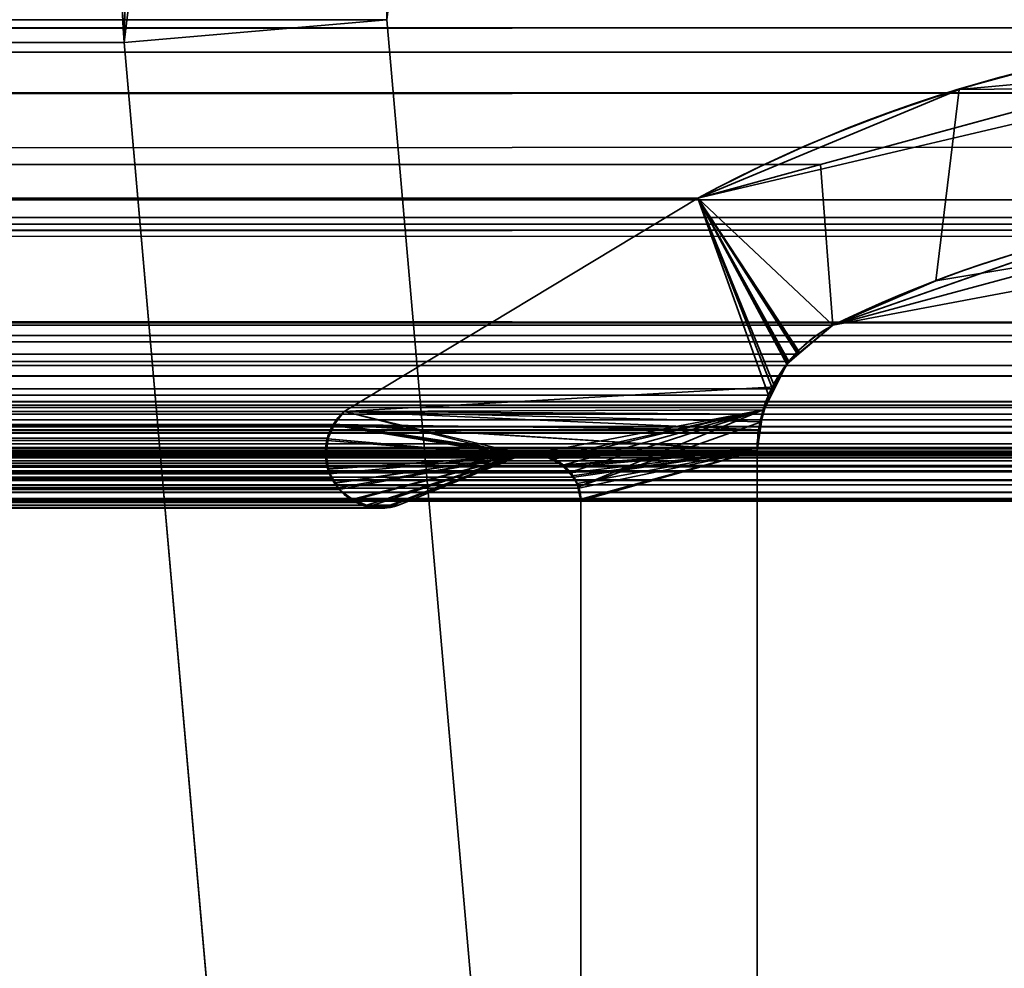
# Model space of a CAD drawing. Header units: millimetres. Extents: x -603 to 3703, y -115 to 193.
# Tile 578 of 656: x 3499.8 to 3505.41, y 8.88 to 14.28. Entities that reach past the tile are written whole.
import ezdxf

# ---------------------------------------------------------------- set-up
doc = ezdxf.new("R2010")
doc.units = ezdxf.units.MM
doc.layers.add('151', color=7, linetype='Continuous', true_color=0xffffff)

# ---------------------------------------------------------------- blocks, each defined once
blk = doc.blocks.new('UG_SURFACE_003')
at = {"layer": '151', "color": 252, "linetype": 'Continuous', "lineweight": 35}
for points in [[(3703.0001, -18, 2212.25), (3703.0001, 174.4, 2212.25), (2296.9999, 174.4, 2212.25), (2296.9999, -18, 2212.25)], [(2447, -18, 2062.2499), (2447, 174.4, 2062.2499), (3553, 174.4, 2062.2499), (3553, -18, 2062.2499)]]:
    blk.add_3dface(points, dxfattribs=at)
blk = doc.blocks.new('UG_SURFACE_163')
at = {"layer": '151', "color": 7, "linetype": 'Continuous', "lineweight": 35}
for points in [[(2490.819, 13.7578, 2016.4311), (3509.1968, 13.8666, 2016.4468), (3507.2186, 14.2362, 2014.4687)], [(2492.7814, 14.2362, 2014.4687), (2490.819, 13.7578, 2016.4311), (3507.2186, 14.2362, 2014.4687)], [(3507.2186, 14.2362, 2014.4687), (3506.7117, 14.0979, 2013.9618), (2493.2883, 14.0979, 2013.9618), (2492.7814, 14.2362, 2014.4687)], [(2493.2883, 14.0979, 2013.9618), (3506.7117, 14.0979, 2013.9618), (3504.3619, 13.4572, 2011.6119), (2495.6381, 13.4572, 2011.6119)], [(3505.9769, 13.084, 2013.2267), (3504.4322, 12.5427, 2011.6823), (3504.3619, 13.4572, 2011.6119), (3506.7117, 14.0979, 2013.9618)], [(2488.348, 13.1555, 2018.9021), (3510.85, 13.5578, 2018.1), (3509.1968, 13.8666, 2016.4468)], [(3509.1968, 13.8666, 2016.4468), (2490.819, 13.7578, 2016.4311), (2488.348, 13.1555, 2018.9021)], [(2488.348, 13.1555, 2018.9021), (3511.652, 13.1555, 2018.9021), (3510.85, 13.5578, 2018.1)], [(2495.6381, 13.4572, 2011.6119), (3504.3619, 13.4572, 2011.6119), (3503.6631, 13.2666, 2010.9129), (2496.3369, 13.2666, 2010.9129)], [(3503.6631, 13.2666, 2010.9129), (3504.3619, 13.4572, 2011.6119), (3504.4322, 12.5427, 2011.6823), (3504.2305, 12.3772, 2011.4806)], [(3507.5216, 13.2561, 2014.7717), (2491.5509, 13.1549, 2015.6991), (2492.4994, 13.2561, 2014.7505)], [(3507.5216, 13.2561, 2014.7717), (3508.4372, 13.0477, 2015.687), (2491.5509, 13.1549, 2015.6991)], [(2492.4994, 13.2561, 2014.7505), (3506.2878, 13.1186, 2013.5379), (3507.5216, 13.2561, 2014.7717)], [(2492.4994, 13.2561, 2014.7505), (2493.6965, 12.9778, 2013.5534), (3506.2878, 13.1186, 2013.5379)], [(3503.6631, 13.2666, 2010.9129), (3501.6499, 12.0514, 2008.8999), (2498.3501, 12.0514, 2008.8999), (2496.3369, 13.2666, 2010.9129)], [(3501.6499, 12.0514, 2008.8999), (3503.6631, 13.2666, 2010.9129), (3504.065, 12.1441, 2011.3151), (3504.0092, 11.9475, 2011.2591)], [(3503.6631, 13.2666, 2010.9129), (3504.1811, 12.3367, 2011.4312), (3504.0872, 12.1808, 2011.337)], [(3504.0872, 12.1808, 2011.337), (3504.065, 12.1441, 2011.3151), (3503.6631, 13.2666, 2010.9129)], [(3504.2305, 12.3772, 2011.4806), (3504.1811, 12.3367, 2011.4312), (3503.6631, 13.2666, 2010.9129)], [(3513.4444, 12.0875, 2020.6945), (3511.652, 13.1555, 2018.9021), (2488.348, 13.1555, 2018.9021), (2486.5556, 12.0875, 2020.6945)], [(3510.5951, 12.5565, 2017.8449), (2490.9525, 13.0911, 2016.2973), (2491.5509, 13.1549, 2015.6991)], [(2491.5509, 13.1549, 2015.6991), (3508.4372, 13.0477, 2015.687), (3510.5951, 12.5565, 2017.8449)], [(3505.9769, 13.084, 2013.2267), (3506.2878, 13.1186, 2013.5379), (2493.6965, 12.9778, 2013.5534)], [(3510.5951, 12.5565, 2017.8449), (2489.4049, 12.5565, 2017.8449), (2490.9525, 13.0911, 2016.2973)], [(3505.9769, 13.084, 2013.2267), (2493.6965, 12.9778, 2013.5534), (2495.5678, 12.5427, 2011.6823)], [(2495.5678, 12.5427, 2011.6823), (3504.4322, 12.5427, 2011.6823), (3505.9769, 13.084, 2013.2267)], [(2489.29, 12.4747, 2017.9601), (2489.4049, 12.5565, 2017.8449), (3510.5951, 12.5565, 2017.8449)], [(3510.5951, 12.5565, 2017.8449), (3510.7129, 12.4839, 2017.9629), (2489.29, 12.4747, 2017.9601)], [(2495.7695, 12.3772, 2011.4806), (3504.2305, 12.3772, 2011.4806), (3504.4322, 12.5427, 2011.6823), (2495.5678, 12.5427, 2011.6823)], [(3510.7703, 12.4486, 2018.0202), (2489.11, 12.3158, 2018.1401), (2489.1529, 12.3772, 2018.0972)], [(3510.7703, 12.4486, 2018.0202), (3510.8898, 12.3133, 2018.1398), (2489.11, 12.3158, 2018.1401)], [(2489.1529, 12.3772, 2018.0972), (2489.29, 12.4747, 2017.9601), (3510.7129, 12.4839, 2017.9629)], [(3510.7129, 12.4839, 2017.9629), (3510.7703, 12.4486, 2018.0202), (2489.1529, 12.3772, 2018.0972)], [(3504.1811, 12.3367, 2011.4312), (2495.7695, 12.3772, 2011.4806), (2495.8189, 12.3367, 2011.4312)], [(3504.1811, 12.3367, 2011.4312), (3504.2305, 12.3772, 2011.4806), (2495.7695, 12.3772, 2011.4806)], [(2495.8189, 12.3367, 2011.4312), (3504.0872, 12.1808, 2011.337), (3504.1811, 12.3367, 2011.4312)], [(2495.8189, 12.3367, 2011.4312), (2495.9128, 12.1808, 2011.337), (3504.0872, 12.1808, 2011.337)], [(2489.022, 12.19, 2018.2281), (2489.11, 12.3158, 2018.1401), (3510.8898, 12.3133, 2018.1398)], [(3510.8898, 12.3133, 2018.1398), (3510.942, 12.2541, 2018.1921), (2489.022, 12.19, 2018.2281)], [(3510.942, 12.2541, 2018.1921), (2488.9927, 12.1064, 2018.2574), (2489.022, 12.19, 2018.2281)], [(3510.942, 12.2541, 2018.1921), (3511.0099, 12.1076, 2018.2598), (2488.9927, 12.1064, 2018.2574)], [(3504.0092, 11.9475, 2011.2591), (2495.9128, 12.1808, 2011.337), (2495.935, 12.1441, 2011.3151)], [(3504.0092, 11.9475, 2011.2591), (3504.065, 12.1441, 2011.3151), (2495.9128, 12.1808, 2011.337)], [(3504.065, 12.1441, 2011.3151), (3504.0872, 12.1808, 2011.337), (2495.9128, 12.1808, 2011.337)], [(2488.9548, 11.9977, 2018.2953), (2488.9927, 12.1064, 2018.2574), (3511.0099, 12.1076, 2018.2598)], [(3511.0099, 12.1076, 2018.2598), (3511.025, 12.0751, 2018.275), (2488.9548, 11.9977, 2018.2953)], [(3504.009, 11.9448, 2011.2588), (2495.935, 12.1441, 2011.3151), (2495.9908, 11.9475, 2011.2591)], [(2495.935, 12.1441, 2011.3151), (3504.009, 11.9448, 2011.2588), (3504.0092, 11.9475, 2011.2591)], [(2486.5556, 12.0875, 2020.6945), (2486.501, 12.0382, 2020.7489), (3513.4981, 12.0363, 2020.7481)], [(3513.4981, 12.0363, 2020.7481), (3513.4444, 12.0875, 2020.6945), (2486.5556, 12.0875, 2020.6945)], [(3511.025, 12.0751, 2018.275), (3511.0614, 11.8663, 2018.3115), (2488.9548, 11.9977, 2018.2953)], [(2498.409, 11.9819, 2008.841), (2498.3501, 12.0514, 2008.8999), (3501.6499, 12.0514, 2008.8999)], [(2498.409, 11.9819, 2008.841), (3501.6499, 12.0514, 2008.8999), (3501.5876, 11.9763, 2008.8377)], [(3501.5876, 11.9763, 2008.8377), (3501.6499, 12.0514, 2008.8999), (3504.0092, 11.9475, 2011.2591), (3504.009, 11.9448, 2011.2588)], [(3513.552, 11.9651, 2020.802), (2486.4759, 12.0155, 2020.7739), (2486.4516, 11.9779, 2020.7984)], [(2486.501, 12.0382, 2020.7489), (2486.4759, 12.0155, 2020.7739), (3513.5329, 12.0032, 2020.7829)], [(2486.4759, 12.0155, 2020.7739), (3513.552, 11.9651, 2020.802), (3513.5329, 12.0032, 2020.7829)], [(3513.5329, 12.0032, 2020.7829), (3513.4981, 12.0363, 2020.7481), (2486.501, 12.0382, 2020.7489)], [(3511.0614, 11.8663, 2018.3115), (2488.9386, 11.8663, 2018.3115), (2488.9548, 11.9977, 2018.2953)], [(3513.552, 11.9651, 2020.802), (2486.4471, 11.9664, 2020.8027), (2486.4318, 11.9257, 2020.818)], [(2486.4318, 11.9257, 2020.818), (3513.5691, 11.9316, 2020.8189), (3513.552, 11.9651, 2020.802)], [(2486.4516, 11.9779, 2020.7984), (2486.4471, 11.9664, 2020.8027), (3513.552, 11.9651, 2020.802)], [(2495.9908, 11.9475, 2011.2591), (2495.991, 11.9448, 2011.2588), (3504.009, 11.9448, 2011.2588)], [(2496.0001, 11.8277, 2011.25), (3503.9999, 11.8277, 2011.25), (3504.009, 11.9448, 2011.2588), (2495.991, 11.9448, 2011.2588)], [(3501.5876, 11.9763, 2008.8377), (2498.4128, 11.9737, 2008.8372), (2498.409, 11.9819, 2008.841)], [(3501.5876, 11.9763, 2008.8377), (3501.5867, 11.9742, 2008.8367), (2498.4128, 11.9737, 2008.8372)], [(2498.44, 11.9155, 2008.8098), (2498.4128, 11.9737, 2008.8372), (3501.5867, 11.9742, 2008.8367)], [(2498.44, 11.9155, 2008.8098), (3501.5867, 11.9742, 2008.8367), (3501.5552, 11.8998, 2008.805)], [(3502.6486, 11.798, 2009.8984), (3501.5535, 11.8867, 2008.8034), (3501.5552, 11.8998, 2008.805), (3501.5867, 11.9742, 2008.8367)], [(3501.5867, 11.9742, 2008.8367), (3501.5876, 11.9763, 2008.8377), (3502.6486, 11.798, 2009.8984)], [(3501.5876, 11.9763, 2008.8377), (3502.7161, 11.8082, 2009.9661), (3502.6486, 11.798, 2009.8984)], [(3504.009, 11.9448, 2011.2588), (3503.9999, 11.8277, 2011.25), (3501.5876, 11.9763, 2008.8377)], [(3502.8026, 11.7962, 2010.0527), (3502.7161, 11.8082, 2009.9661), (3501.5876, 11.9763, 2008.8377), (3503.9999, 11.8277, 2011.25)], [(2486.4216, 11.8984, 2020.8285), (2486.4156, 11.8382, 2020.8344), (3513.5853, 11.846, 2020.8352)], [(2486.4318, 11.9257, 2020.818), (2486.4216, 11.8984, 2020.8285), (3513.5853, 11.846, 2020.8352)], [(2486.4318, 11.9257, 2020.818), (3513.5698, 11.9274, 2020.8199), (3513.5691, 11.9316, 2020.8189)], [(3513.5853, 11.846, 2020.8352), (3513.5698, 11.9274, 2020.8199), (2486.4318, 11.9257, 2020.818)], [(3501.5552, 11.8998, 2008.805), (2498.4462, 11.8863, 2008.8038), (2498.44, 11.9155, 2008.8098)], [(3501.5552, 11.8998, 2008.805), (3501.5535, 11.8867, 2008.8034), (2498.4462, 11.8863, 2008.8038)], [(2498.455, 11.8424, 2008.7948), (2498.4462, 11.8863, 2008.8038), (3501.5535, 11.8867, 2008.8034)], [(2498.455, 11.8424, 2008.7948), (3501.5535, 11.8867, 2008.8034), (3501.5438, 11.8115, 2008.7938)], [(3502.6486, 11.798, 2009.8984), (3501.5464, 11.7913, 2008.7965), (3501.5438, 11.8115, 2008.7938), (3501.5535, 11.8867, 2008.8034)], [(3513.5851, 11.8384, 2020.8352), (2486.4156, 11.8382, 2020.8344), (2486.4147, 11.8282, 2020.8354)], [(2486.4147, 11.8282, 2020.8354), (2486.4242, 11.7582, 2020.8259), (3513.5851, 11.8384, 2020.8352)], [(2486.4156, 11.8382, 2020.8344), (3513.5851, 11.8384, 2020.8352), (3513.5853, 11.846, 2020.8352)], [(3513.5844, 11.8085, 2020.8344), (3513.5851, 11.8384, 2020.8352), (2486.4242, 11.7582, 2020.8259)], [(3512.3248, 11.8261, 2019.5749), (2487.6144, 11.8176, 2019.6357), (2487.6871, 11.8202, 2019.563)], [(3512.3248, 11.8261, 2019.5749), (3512.3856, 11.8188, 2019.6354), (2487.6144, 11.8176, 2019.6357)], [(2487.6871, 11.8202, 2019.563), (3512.3134, 11.8226, 2019.5634), (3512.3248, 11.8261, 2019.5749)], [(2488.9386, 6.7187, 2018.3115), (2488.9386, 11.8663, 2018.3115), (3511.0614, 11.8663, 2018.3115), (3511.0614, 6.7187, 2018.3115)], [(2496.0001, 11.8277, 2011.25), (2496.0001, 5.7035, 2011.25), (3503.9999, 5.7035, 2011.25), (3503.9999, 11.8277, 2011.25)], [(3501.5438, 11.8115, 2008.7938), (2498.4527, 11.791, 2008.7974), (2498.455, 11.8424, 2008.7948)], [(3503.9999, 11.8277, 2011.25), (3502.8067, 11.7956, 2010.0567), (3502.8026, 11.7962, 2010.0527)], [(3503.9999, 11.8277, 2011.25), (3502.9016, 11.7431, 2010.1516), (3502.876, 11.7573, 2010.1261), (3502.8067, 11.7956, 2010.0567)], [(3502.9373, 11.7014, 2010.1871), (3502.9016, 11.7431, 2010.1516), (3503.9999, 11.8277, 2011.25)], [(3503.9999, 11.8277, 2011.25), (3502.9585, 11.6764, 2010.2086), (3502.9373, 11.7014, 2010.1871)], [(3503.9999, 11.8277, 2011.25), (3502.9862, 11.6145, 2010.2363), (3502.9798, 11.6289, 2010.2298), (3502.9585, 11.6764, 2010.2086)], [(3502.9964, 11.5516, 2010.2465), (3502.9862, 11.6145, 2010.2363), (3503.9999, 11.8277, 2011.25)], [(3503.9999, 11.8277, 2011.25), (3502.9979, 11.5427, 2010.2479), (3502.9964, 11.5516, 2010.2465)], [(3503.9999, 11.8277, 2011.25), (3503.9999, 5.7035, 2011.25), (3502.9979, 7.7467, 2010.2479), (3502.9979, 11.5427, 2010.2479)], [(3513.5844, 11.8085, 2020.8344), (2486.4242, 11.7582, 2020.8259), (2486.428, 11.7445, 2020.822)], [(2486.428, 11.7445, 2020.822), (3513.572, 11.7445, 2020.822), (3513.5844, 11.8085, 2020.8344)], [(3512.3997, 11.8171, 2019.6495), (3513.1972, 11.5484, 2020.447), (2486.8028, 11.5484, 2020.447), (2487.6003, 11.8171, 2019.6495)], [(3512.3997, 11.8171, 2019.6495), (2487.6003, 11.8171, 2019.6495), (2487.6144, 11.8176, 2019.6357)], [(2487.6144, 11.8176, 2019.6357), (3512.3856, 11.8188, 2019.6354), (3512.3997, 11.8171, 2019.6495)], [(3512.3134, 11.8226, 2019.5634), (2487.6871, 11.8202, 2019.563), (2487.7167, 11.8212, 2019.5334)], [(2487.7167, 11.8212, 2019.5334), (3512.2392, 11.7994, 2019.4893), (3512.3134, 11.8226, 2019.5634)], [(2487.7167, 11.8212, 2019.5334), (2487.7601, 11.8, 2019.4898), (3512.2392, 11.7994, 2019.4893)], [(3512.1996, 11.787, 2019.4497), (2487.7601, 11.8, 2019.4898), (2487.8185, 11.7716, 2019.4316)], [(3512.1996, 11.787, 2019.4497), (3512.2392, 11.7994, 2019.4893), (2487.7601, 11.8, 2019.4898)], [(2487.8185, 11.7716, 2019.4316), (3512.183, 11.7698, 2019.4328), (3512.1996, 11.787, 2019.4497)], [(3512.183, 11.7698, 2019.4328), (2487.8185, 11.7716, 2019.4316), (2487.8263, 11.7677, 2019.4235)], [(2487.8263, 11.7677, 2019.4235), (3512.1269, 11.713, 2019.377), (3512.183, 11.7698, 2019.4328)], [(2487.8263, 11.7677, 2019.4235), (2487.8731, 11.7134, 2019.3768), (3512.1269, 11.713, 2019.377)], [(3502.876, 11.7573, 2010.1261), (2497.124, 11.7572, 2010.1261), (2497.1967, 11.7966, 2010.0534)], [(2497.1967, 11.7966, 2010.0534), (2497.1974, 11.7967, 2010.0527), (3502.8026, 11.7962, 2010.0527), (3502.8067, 11.7956, 2010.0567)], [(3502.8067, 11.7956, 2010.0567), (3502.876, 11.7573, 2010.1261), (2497.1967, 11.7966, 2010.0534)], [(3502.8026, 11.7962, 2010.0527), (2497.1974, 11.7967, 2010.0527), (2497.2839, 11.8082, 2009.9661)], [(2497.2839, 11.8082, 2009.9661), (3502.7161, 11.8082, 2009.9661), (3502.8026, 11.7962, 2010.0527)], [(3502.7161, 11.8082, 2009.9661), (2497.2839, 11.8082, 2009.9661), (2497.3183, 11.805, 2009.9316)], [(2497.3183, 11.805, 2009.9316), (3502.6486, 11.798, 2009.8984), (3502.7161, 11.8082, 2009.9661)], [(2497.3183, 11.805, 2009.9316), (2497.3514, 11.798, 2009.8984), (3502.6486, 11.798, 2009.8984)], [(3501.96, 11.5173, 2009.2101), (3502.6486, 11.798, 2009.8984), (2497.3514, 11.798, 2009.8984), (2498.04, 11.5173, 2009.2101)], [(2498.451, 11.758, 2008.7991), (3501.5464, 11.7913, 2008.7965), (3501.554, 11.7351, 2008.8041)], [(2498.451, 11.758, 2008.7991), (2498.4527, 11.791, 2008.7974), (3501.5464, 11.7913, 2008.7965)], [(3501.5438, 11.8115, 2008.7938), (3501.5464, 11.7913, 2008.7965), (2498.4527, 11.791, 2008.7974)], [(3502.6486, 11.798, 2009.8984), (3501.5695, 11.6961, 2008.8193), (3501.554, 11.7351, 2008.8041), (3501.5464, 11.7913, 2008.7965)], [(3501.616, 11.6163, 2008.8661), (3501.5807, 11.6675, 2008.8305), (3501.5695, 11.6961, 2008.8193), (3502.6486, 11.798, 2009.8984)], [(3501.7011, 11.547, 2008.9512), (3501.6227, 11.6068, 2008.8727), (3501.616, 11.6163, 2008.8661), (3502.6486, 11.798, 2009.8984)], [(3501.7786, 11.5187, 2009.0284), (3501.7202, 11.5324, 2008.9703), (3501.7011, 11.547, 2008.9512), (3502.6486, 11.798, 2009.8984)], [(3501.8742, 11.5017, 2009.1243), (3501.8566, 11.5004, 2009.1066), (3501.7786, 11.5187, 2009.0284), (3502.6486, 11.798, 2009.8984)], [(3502.6486, 11.798, 2009.8984), (3501.96, 11.5173, 2009.2101), (3501.9083, 11.5044, 2009.1584), (3501.8742, 11.5017, 2009.1243)], [(2486.4323, 11.736, 2020.8178), (3513.5677, 11.736, 2020.8178), (3513.572, 11.7445, 2020.822), (2486.428, 11.7445, 2020.822)], [(3513.5312, 11.662, 2020.7813), (2486.4323, 11.736, 2020.8178), (2486.4688, 11.662, 2020.7813)], [(3513.5312, 11.662, 2020.7813), (3513.5677, 11.736, 2020.8178), (2486.4323, 11.736, 2020.8178)], [(3512.1212, 11.7072, 2019.371), (2487.8731, 11.7134, 2019.3768), (2487.88, 11.7055, 2019.3701)], [(3512.1212, 11.7072, 2019.371), (3512.1269, 11.713, 2019.377), (2487.8731, 11.7134, 2019.3768)], [(3502.9016, 11.7431, 2010.1516), (2497.0629, 11.7014, 2010.1871), (2497.0992, 11.7439, 2010.1507)], [(3502.9016, 11.7431, 2010.1516), (3502.9373, 11.7014, 2010.1871), (2497.0629, 11.7014, 2010.1871)], [(3502.9016, 11.7431, 2010.1516), (2497.0992, 11.7439, 2010.1507), (2497.124, 11.7572, 2010.1261)], [(2497.124, 11.7572, 2010.1261), (3502.876, 11.7573, 2010.1261), (3502.9016, 11.7431, 2010.1516)], [(3501.554, 11.7351, 2008.8041), (2498.431, 11.6956, 2008.8191), (2498.451, 11.758, 2008.7991)], [(3501.554, 11.7351, 2008.8041), (3501.5695, 11.6961, 2008.8193), (2498.431, 11.6956, 2008.8191)], [(3513.5274, 11.6582, 2020.7775), (2486.4726, 11.6582, 2020.7775), (2486.5391, 11.5917, 2020.7109)], [(2486.5391, 11.5917, 2020.7109), (3513.4611, 11.5914, 2020.7109), (3513.5274, 11.6582, 2020.7775)], [(2487.88, 11.7055, 2019.3701), (3512.0888, 11.6334, 2019.3388), (3512.1212, 11.7072, 2019.371)], [(2487.88, 11.7055, 2019.3701), (2487.9112, 11.6334, 2019.3388), (3512.0888, 11.6334, 2019.3388)], [(3502.9585, 11.6764, 2010.2086), (2497.0202, 11.6289, 2010.2298), (2497.0415, 11.6764, 2010.2086)], [(3502.9585, 11.6764, 2010.2086), (3502.9798, 11.6289, 2010.2298), (2497.0202, 11.6289, 2010.2298)], [(3502.9585, 11.6764, 2010.2086), (2497.0415, 11.6764, 2010.2086), (2497.0629, 11.7014, 2010.1871)], [(2497.0629, 11.7014, 2010.1871), (3502.9373, 11.7014, 2010.1871), (3502.9585, 11.6764, 2010.2086)], [(3501.5807, 11.6675, 2008.8305), (2498.3838, 11.6165, 2008.8663), (2498.4264, 11.6814, 2008.8236)], [(3501.5807, 11.6675, 2008.8305), (3501.616, 11.6163, 2008.8661), (2498.3838, 11.6165, 2008.8663)], [(2498.4264, 11.6814, 2008.8236), (3501.5695, 11.6961, 2008.8193), (3501.5807, 11.6675, 2008.8305)], [(2498.4264, 11.6814, 2008.8236), (2498.431, 11.6956, 2008.8191), (3501.5695, 11.6961, 2008.8193)], [(3512.0888, 7.3541, 2019.3388), (3512.0888, 11.6334, 2019.3388), (2487.9112, 11.6334, 2019.3388), (2487.9112, 7.3541, 2019.3388)], [(3502.9964, 11.5516, 2010.2465), (2497.0036, 11.5516, 2010.2465), (2497.0138, 11.6145, 2010.2363)], [(2497.0138, 11.6145, 2010.2363), (2497.0202, 11.6289, 2010.2298), (3502.9798, 11.6289, 2010.2298), (3502.9862, 11.6145, 2010.2363)], [(3502.9862, 11.6145, 2010.2363), (3502.9964, 11.5516, 2010.2465), (2497.0138, 11.6145, 2010.2363)], [(2498.3261, 11.5603, 2008.924), (3501.6227, 11.6068, 2008.8727), (3501.7011, 11.547, 2008.9512)], [(2498.3261, 11.5603, 2008.924), (2498.3773, 11.6068, 2008.8727), (3501.6227, 11.6068, 2008.8727)], [(2498.3773, 11.6068, 2008.8727), (2498.3838, 11.6165, 2008.8663), (3501.616, 11.6163, 2008.8661)], [(3501.616, 11.6163, 2008.8661), (3501.6227, 11.6068, 2008.8727), (2498.3773, 11.6068, 2008.8727)], [(3513.4602, 11.5905, 2020.71), (2486.5391, 11.5917, 2020.7109), (2486.541, 11.5896, 2020.7088)], [(3513.4602, 11.5905, 2020.71), (3513.4611, 11.5914, 2020.7109), (2486.5391, 11.5917, 2020.7109)], [(3513.4602, 11.5905, 2020.71), (2486.541, 11.5896, 2020.7088), (2486.6219, 11.5553, 2020.6282)], [(2486.6219, 11.5553, 2020.6282), (3513.3781, 11.5549, 2020.6282), (3513.4602, 11.5905, 2020.71)], [(3513.3781, 11.5549, 2020.6282), (2486.6219, 11.5553, 2020.6282), (2486.6581, 11.54, 2020.592)], [(3513.3457, 11.5407, 2020.5958), (3513.3781, 11.5549, 2020.6282), (2486.6581, 11.54, 2020.592)], [(2486.7089, 11.5412, 2020.5412), (3513.2914, 11.5435, 2020.5412), (3513.3457, 11.5407, 2020.5958)], [(3513.2914, 11.5435, 2020.5412), (2486.7089, 11.5412, 2020.5412), (2486.7828, 11.5429, 2020.467)], [(2486.7828, 11.5429, 2020.467), (3513.1972, 11.5484, 2020.447), (3513.2914, 11.5435, 2020.5412)], [(2486.7828, 11.5429, 2020.467), (2486.8028, 11.5484, 2020.447), (3513.1972, 11.5484, 2020.447)], [(2497.0036, 11.5516, 2010.2465), (3502.9964, 11.5516, 2010.2465), (3502.9979, 11.5427, 2010.2479), (2497.0021, 11.5427, 2010.2479)], [(3501.7202, 11.5324, 2008.9703), (2498.2212, 11.5179, 2009.0289), (2498.2991, 11.5494, 2008.9509)], [(3501.7011, 11.547, 2008.9512), (2498.2991, 11.5494, 2008.9509), (2498.3261, 11.5603, 2008.924)], [(2498.2991, 11.5494, 2008.9509), (3501.7011, 11.547, 2008.9512), (3501.7202, 11.5324, 2008.9703)], [(3513.3457, 11.5407, 2020.5958), (2486.6581, 11.54, 2020.592), (2486.7089, 11.5412, 2020.5412)], [(3502.9979, 11.5427, 2010.2479), (3502.9979, 7.7467, 2010.2479), (2497.0021, 7.7467, 2010.2479), (2497.0021, 11.5427, 2010.2479)], [(2498.04, 11.5173, 2009.2101), (2498.1263, 11.5091, 2009.1238), (3501.8742, 11.5017, 2009.1243)], [(3501.8742, 11.5017, 2009.1243), (3501.9083, 11.5044, 2009.1584), (2498.04, 11.5173, 2009.2101)], [(3501.9083, 11.5044, 2009.1584), (3501.96, 11.5173, 2009.2101), (2498.04, 11.5173, 2009.2101)], [(3501.8566, 11.5004, 2009.1066), (2498.1263, 11.5091, 2009.1238), (2498.1852, 11.5034, 2009.0647)], [(3501.8566, 11.5004, 2009.1066), (3501.8742, 11.5017, 2009.1243), (2498.1263, 11.5091, 2009.1238)], [(2498.1852, 11.5034, 2009.0647), (3501.7786, 11.5187, 2009.0284), (3501.8566, 11.5004, 2009.1066)], [(2498.1852, 11.5034, 2009.0647), (2498.2212, 11.5179, 2009.0289), (3501.7786, 11.5187, 2009.0284)], [(3501.7202, 11.5324, 2008.9703), (3501.7786, 11.5187, 2009.0284), (2498.2212, 11.5179, 2009.0289)]]:
    blk.add_3dface(points, dxfattribs=at)
blk = doc.blocks.new('UG_SURFACE_164')
at = {"layer": '151', "color": 7, "linetype": 'Continuous', "lineweight": 35}
for points in [[(3505.9285, 12.9478, -7.75), (3505.0178, 12.7957, -7.75), (3505.1506, 13.8846, -7.75), (3506.3276, 13.9927, -7.75)], [(3506.3431, 13.8955, 2013.593), (3506.3276, 13.9927, -7.75), (3505.1506, 13.8846, -7.75)], [(3503.6631, 13.2666, 2010.9129), (3506.3431, 13.8955, 2013.593), (3505.1506, 13.8846, -7.75)], [(3506.3431, 13.8955, 2013.593), (3503.6631, 13.2666, 2010.9129), (3504.4322, 12.5427, 2011.6823), (3505.9314, 12.8262, 2013.1814)], [(3505.1506, 13.8846, -7.75), (3503.6631, 13.2666, -7.75), (3503.6631, 13.2666, 2010.9129)], [(3505.0178, 12.7957, -7.75), (3504.4322, 12.5427, -7.75), (3503.6631, 13.2666, -7.75), (3505.1506, 13.8846, -7.75)], [(3503.6631, 13.2666, -7.75), (3501.6499, 12.0514, -7.75), (3501.6499, 12.0514, 2008.8999), (3503.6631, 13.2666, 2010.9129)], [(3501.6499, 12.0514, -7.75), (3503.6631, 13.2666, -7.75), (3504.1742, 12.3282, -7.75), (3504.1058, 12.1916, -7.75)], [(3503.6631, 13.2666, 2010.9129), (3501.6499, 12.0514, 2008.8999), (3504.0348, 12.0607, 2011.2846), (3504.1008, 12.1889, 2011.3509)], [(3503.6631, 13.2666, -7.75), (3504.4322, 12.5427, -7.75), (3504.2431, 12.3854, -7.75)], [(3504.2431, 12.3854, -7.75), (3504.1742, 12.3282, -7.75), (3503.6631, 13.2666, -7.75)], [(3503.6631, 13.2666, 2010.9129), (3504.1692, 12.3216, 2011.4191), (3504.2403, 12.3814, 2011.4903)], [(3504.2403, 12.3814, 2011.4903), (3504.4322, 12.5427, 2011.6823), (3503.6631, 13.2666, 2010.9129)], [(3504.1008, 12.1889, 2011.3509), (3504.1692, 12.3216, 2011.4191), (3503.6631, 13.2666, 2010.9129)], [(3505.9285, 12.9478, -7.75), (3505.9314, 12.8262, 2013.1814), (3504.4322, 12.5427, 2011.6823)], [(3504.4322, 12.5427, 2011.6823), (3505.0178, 12.7957, -7.75), (3505.9285, 12.9478, -7.75)], [(3504.4322, 12.5427, 2011.6823), (3504.4322, 12.5427, -7.75), (3505.0178, 12.7957, -7.75)], [(3504.4322, 12.5427, -7.75), (3504.4322, 12.5427, 2011.6823), (3504.2403, 12.3814, 2011.4903)], [(3504.2403, 12.3814, 2011.4903), (3504.2431, 12.3854, -7.75), (3504.4322, 12.5427, -7.75)], [(3504.2431, 12.3854, -7.75), (3504.2403, 12.3814, 2011.4903), (3504.1692, 12.3216, 2011.4191)], [(3504.1692, 12.3216, 2011.4191), (3504.1742, 12.3282, -7.75), (3504.2431, 12.3854, -7.75)], [(3504.1692, 12.3216, 2011.4191), (3504.1058, 12.1916, -7.75), (3504.1742, 12.3282, -7.75)], [(3504.1692, 12.3216, 2011.4191), (3504.1008, 12.1889, 2011.3509), (3504.1058, 12.1916, -7.75)], [(3504.1058, 12.1916, -7.75), (3504.0276, 12.0359, -7.75), (3501.6499, 12.0514, -7.75)], [(3504.0276, 12.0359, -7.75), (3504.1058, 12.1916, -7.75), (3504.1008, 12.1889, 2011.3509)], [(3504.0276, 12.0359, -7.75), (3504.1008, 12.1889, 2011.3509), (3504.0348, 12.0607, 2011.2846)], [(3501.6499, 12.0514, -7.75), (3501.5957, 11.9786, -7.75), (3501.5934, 11.9786, 2008.8432)], [(3501.5934, 11.9786, 2008.8432), (3501.6499, 12.0514, 2008.8999), (3501.6499, 12.0514, -7.75)], [(3502.6486, 11.798, 2009.8984), (3501.6499, 12.0514, 2008.8999), (3501.5934, 11.9786, 2008.8432)], [(3504.0219, 11.9929, -7.75), (3503.9999, 11.8277, -7.75), (3501.5957, 11.9786, -7.75), (3501.6499, 12.0514, -7.75)], [(3502.682, 11.8051, 2009.932), (3502.7161, 11.8082, 2009.9661), (3504.0348, 12.0607, 2011.2846), (3501.6499, 12.0514, 2008.8999)], [(3501.6499, 12.0514, -7.75), (3504.0276, 12.0359, -7.75), (3504.0219, 11.9929, -7.75)], [(3501.6499, 12.0514, 2008.8999), (3502.6486, 11.798, 2009.8984), (3502.682, 11.8051, 2009.932)], [(3504.0348, 12.0607, 2011.2846), (3502.7161, 11.8082, 2009.9661), (3502.8117, 11.7875, 2010.0615)], [(3502.8117, 11.7875, 2010.0615), (3502.8453, 11.7801, 2010.0954), (3504.0348, 12.0607, 2011.2846)], [(3504.0348, 12.0607, 2011.2846), (3502.8453, 11.7801, 2010.0954), (3502.8899, 11.7442, 2010.1399)], [(3502.8899, 11.7442, 2010.1399), (3502.9385, 11.705, 2010.1886), (3504.0348, 12.0607, 2011.2846)], [(3502.9385, 11.705, 2010.1886), (3502.9488, 11.6862, 2010.1988), (3502.9838, 11.6222, 2010.2339), (3504.0348, 12.0607, 2011.2846)], [(3504.0245, 11.9915, 2011.2743), (3504.0348, 12.0607, 2011.2846), (3502.9838, 11.6222, 2010.2339), (3502.9838, 11.6216, 2010.2339)], [(3504.0348, 12.0607, 2011.2846), (3504.0219, 11.9929, -7.75), (3504.0276, 12.0359, -7.75)], [(3504.0348, 12.0607, 2011.2846), (3504.0245, 11.9915, 2011.2743), (3504.0219, 11.9929, -7.75)], [(3502.9838, 11.6216, 2010.2339), (3502.9979, 11.5427, 2010.2479), (3503.9999, 11.8277, 2011.25), (3504.0245, 11.9915, 2011.2743)], [(3504.0219, 11.9929, -7.75), (3504.0245, 11.9915, 2011.2743), (3503.9999, 11.8277, 2011.25)], [(3503.9999, 11.8277, 2011.25), (3503.9999, 11.8277, -7.75), (3504.0219, 11.9929, -7.75)], [(3501.5957, 11.9786, -7.75), (3501.5724, 11.9473, -7.75), (3501.5571, 11.8953, 2008.8069)], [(3501.5571, 11.8953, 2008.8069), (3501.5783, 11.9593, 2008.8282), (3501.5957, 11.9786, -7.75)], [(3501.5934, 11.9786, 2008.8432), (3501.5783, 11.9593, 2008.8282), (3501.5571, 11.8953, 2008.8069), (3502.6486, 11.798, 2009.8984)], [(3501.5724, 11.9473, -7.75), (3501.5595, 11.8957, -7.75), (3501.5571, 11.8953, 2008.8069)], [(3501.5595, 11.8957, -7.75), (3501.5724, 11.9473, -7.75), (3501.5957, 11.9786, -7.75), (3502.6486, 11.798, -7.75)], [(3501.5783, 11.9593, 2008.8282), (3501.5934, 11.9786, 2008.8432), (3501.5957, 11.9786, -7.75)], [(3501.5957, 11.9786, -7.75), (3502.7161, 11.8082, -7.75), (3502.682, 11.8051, -7.75)], [(3502.682, 11.8051, -7.75), (3502.6486, 11.798, -7.75), (3501.5957, 11.9786, -7.75)], [(3502.7161, 11.8082, -7.75), (3501.5957, 11.9786, -7.75), (3503.9999, 11.8277, -7.75)], [(3501.5595, 11.8957, -7.75), (3501.5442, 11.835, -7.75), (3501.5469, 11.8101, 2008.7969)], [(3501.5478, 11.8108, -7.75), (3501.5442, 11.835, -7.75), (3501.5595, 11.8957, -7.75), (3502.6486, 11.798, -7.75)], [(3501.5469, 11.8101, 2008.7969), (3501.5483, 11.8687, 2008.7981), (3501.5595, 11.8957, -7.75)], [(3502.6486, 11.798, 2009.8984), (3501.5571, 11.8953, 2008.8069), (3501.5483, 11.8687, 2008.7981), (3501.5469, 11.8101, 2008.7969)], [(3501.5483, 11.8687, 2008.7981), (3501.5571, 11.8953, 2008.8069), (3501.5595, 11.8957, -7.75)], [(3501.5442, 11.835, -7.75), (3501.5478, 11.8108, -7.75), (3501.5469, 11.8101, 2008.7969)], [(3502.8117, 11.7909, -7.75), (3502.7161, 11.8082, -7.75), (3503.9999, 11.8277, -7.75)], [(3503.9999, 11.8277, -7.75), (3502.8279, 11.7879, -7.75), (3502.8117, 11.7909, -7.75)], [(3502.8906, 11.7476, -7.75), (3502.8279, 11.7879, -7.75), (3503.9999, 11.8277, -7.75)], [(3503.9999, 11.8277, -7.75), (3502.912, 11.7338, -7.75), (3502.8906, 11.7476, -7.75)], [(3502.9461, 11.685, -7.75), (3502.912, 11.7338, -7.75), (3503.9999, 11.8277, -7.75)], [(3503.9999, 11.8277, -7.75), (3502.9762, 11.6419, -7.75), (3502.9461, 11.685, -7.75)], [(3502.9979, 11.5427, -7.75), (3502.9809, 11.6209, -7.75), (3502.9762, 11.6419, -7.75), (3503.9999, 11.8277, -7.75)], [(3503.9999, 11.8277, -7.75), (3503.9999, 5.7035, -7.75), (3502.9979, 7.7467, -7.75), (3502.9979, 11.5427, -7.75)], [(3503.9999, 5.7035, 2011.25), (3503.9999, 11.8277, 2011.25), (3502.9979, 11.5427, 2010.2479), (3502.9979, 7.7467, 2010.2479)], [(3503.9999, 11.8277, 2011.25), (3503.9999, 5.7035, 2011.25), (3503.9999, 5.7035, -7.75), (3503.9999, 11.8277, -7.75)], [(3501.5461, 11.777, 2008.796), (3501.5478, 11.8108, -7.75), (3501.5604, 11.7233, -7.75)], [(3501.5461, 11.777, 2008.796), (3501.5469, 11.8101, 2008.7969), (3501.5478, 11.8108, -7.75)], [(3501.5469, 11.8101, 2008.7969), (3501.5461, 11.777, 2008.796), (3501.5607, 11.7246, 2008.8108), (3502.6486, 11.798, 2009.8984)], [(3501.5604, 11.7233, -7.75), (3501.5607, 11.7246, 2008.8108), (3501.5461, 11.777, 2008.796)], [(3501.5604, 11.7233, -7.75), (3501.5478, 11.8108, -7.75), (3502.6486, 11.798, -7.75)], [(3502.6486, 11.798, -7.75), (3501.6005, 11.644, -7.75), (3501.5628, 11.7075, -7.75), (3501.5604, 11.7233, -7.75)], [(3502.6486, 11.798, 2009.8984), (3501.5607, 11.7246, 2008.8108), (3501.5714, 11.6865, 2008.8212), (3501.5984, 11.6444, 2008.8484)], [(3502.6486, 11.798, 2009.8984), (3501.5984, 11.6444, 2008.8484), (3501.6227, 11.6068, 2008.8727)], [(3501.7023, 11.5477, -7.75), (3501.6227, 11.6068, -7.75), (3501.6005, 11.644, -7.75), (3502.6486, 11.798, -7.75)], [(3501.6227, 11.6068, 2008.8727), (3501.6546, 11.5755, 2008.9045), (3501.7014, 11.5519, 2008.9514), (3502.6486, 11.798, 2009.8984)], [(3501.7972, 11.5089, 2009.0473), (3501.9031, 11.5143, 2009.1531), (3502.6486, 11.798, 2009.8984), (3501.7014, 11.5519, 2008.9514)], [(3502.6486, 11.798, -7.75), (3501.7986, 11.5127, -7.75), (3501.7276, 11.529, -7.75), (3501.7023, 11.5477, -7.75)], [(3501.9028, 11.5083, -7.75), (3501.8523, 11.5004, -7.75), (3501.7986, 11.5127, -7.75), (3502.6486, 11.798, -7.75)], [(3502.6486, 11.798, -7.75), (3501.96, 11.5173, -7.75), (3501.9028, 11.5083, -7.75)], [(3501.9031, 11.5143, 2009.1531), (3501.96, 11.5173, 2009.2101), (3502.6486, 11.798, 2009.8984)], [(3501.96, 11.5173, -7.75), (3502.6486, 11.798, -7.75), (3502.6486, 11.798, 2009.8984), (3501.96, 11.5173, 2009.2101)], [(3502.682, 11.8051, 2009.932), (3502.6486, 11.798, -7.75), (3502.682, 11.8051, -7.75)], [(3502.682, 11.8051, 2009.932), (3502.6486, 11.798, 2009.8984), (3502.6486, 11.798, -7.75)], [(3502.682, 11.8051, -7.75), (3502.7161, 11.8082, 2009.9661), (3502.682, 11.8051, 2009.932)], [(3502.682, 11.8051, -7.75), (3502.7161, 11.8082, -7.75), (3502.7161, 11.8082, 2009.9661)], [(3502.8117, 11.7909, -7.75), (3502.8117, 11.7875, 2010.0615), (3502.7161, 11.8082, 2009.9661)], [(3502.7161, 11.8082, 2009.9661), (3502.7161, 11.8082, -7.75), (3502.8117, 11.7909, -7.75)], [(3502.8117, 11.7875, 2010.0615), (3502.8117, 11.7909, -7.75), (3502.8279, 11.7879, -7.75)], [(3502.8117, 11.7875, 2010.0615), (3502.8279, 11.7879, -7.75), (3502.8906, 11.7476, -7.75)], [(3502.8906, 11.7476, -7.75), (3502.8453, 11.7801, 2010.0954), (3502.8117, 11.7875, 2010.0615)], [(3502.8906, 11.7476, -7.75), (3502.8899, 11.7442, 2010.1399), (3502.8453, 11.7801, 2010.0954)], [(3501.5714, 11.6865, 2008.8212), (3501.5607, 11.7246, 2008.8108), (3501.5604, 11.7233, -7.75)], [(3501.5714, 11.6865, 2008.8212), (3501.5604, 11.7233, -7.75), (3501.5628, 11.7075, -7.75)], [(3502.8899, 11.7442, 2010.1399), (3502.8906, 11.7476, -7.75), (3502.912, 11.7338, -7.75)], [(3502.9461, 11.685, -7.75), (3502.9385, 11.705, 2010.1886), (3502.8899, 11.7442, 2010.1399)], [(3502.8899, 11.7442, 2010.1399), (3502.912, 11.7338, -7.75), (3502.9461, 11.685, -7.75)], [(3501.5628, 11.7075, -7.75), (3501.5984, 11.6444, 2008.8484), (3501.5714, 11.6865, 2008.8212)], [(3501.5628, 11.7075, -7.75), (3501.6005, 11.644, -7.75), (3501.5984, 11.6444, 2008.8484)], [(3502.9461, 11.685, -7.75), (3502.9488, 11.6862, 2010.1988), (3502.9385, 11.705, 2010.1886)], [(3502.9488, 11.6862, 2010.1988), (3502.9461, 11.685, -7.75), (3502.9762, 11.6419, -7.75)], [(3502.9762, 11.6419, -7.75), (3502.9838, 11.6222, 2010.2339), (3502.9488, 11.6862, 2010.1988)], [(3501.6227, 11.6068, -7.75), (3501.6227, 11.6068, 2008.8727), (3501.5984, 11.6444, 2008.8484)], [(3501.5984, 11.6444, 2008.8484), (3501.6005, 11.644, -7.75), (3501.6227, 11.6068, -7.75)], [(3501.6546, 11.5755, 2008.9045), (3501.6227, 11.6068, -7.75), (3501.7023, 11.5477, -7.75)], [(3501.6546, 11.5755, 2008.9045), (3501.6227, 11.6068, 2008.8727), (3501.6227, 11.6068, -7.75)], [(3502.9838, 11.6222, 2010.2339), (3502.9762, 11.6419, -7.75), (3502.9809, 11.6209, -7.75)], [(3502.9809, 11.6209, -7.75), (3502.9838, 11.6216, 2010.2339), (3502.9838, 11.6222, 2010.2339)], [(3502.9838, 11.6216, 2010.2339), (3502.9809, 11.6209, -7.75), (3502.9979, 11.5427, -7.75)], [(3502.9979, 11.5427, -7.75), (3502.9979, 11.5427, 2010.2479), (3502.9838, 11.6216, 2010.2339)], [(3501.7023, 11.5477, -7.75), (3501.7014, 11.5519, 2008.9514), (3501.6546, 11.5755, 2008.9045)], [(3501.7879, 11.5084, 2009.0377), (3501.7014, 11.5519, 2008.9514), (3501.7023, 11.5477, -7.75)], [(3501.7014, 11.5519, 2008.9514), (3501.7879, 11.5084, 2009.0377), (3501.7972, 11.5089, 2009.0473)], [(3501.7879, 11.5084, 2009.0377), (3501.7023, 11.5477, -7.75), (3501.7276, 11.529, -7.75)], [(3501.7879, 11.5084, 2009.0377), (3501.7276, 11.529, -7.75), (3501.7986, 11.5127, -7.75)], [(3501.7986, 11.5127, -7.75), (3501.7972, 11.5089, 2009.0473), (3501.7879, 11.5084, 2009.0377)], [(3501.8523, 11.5004, -7.75), (3501.9031, 11.5143, 2009.1531), (3501.7972, 11.5089, 2009.0473)], [(3501.7972, 11.5089, 2009.0473), (3501.7986, 11.5127, -7.75), (3501.8523, 11.5004, -7.75)], [(3501.8523, 11.5004, -7.75), (3501.9028, 11.5083, -7.75), (3501.9031, 11.5143, 2009.1531)], [(3501.9031, 11.5143, 2009.1531), (3501.9028, 11.5083, -7.75), (3501.96, 11.5173, -7.75)], [(3501.96, 11.5173, -7.75), (3501.96, 11.5173, 2009.2101), (3501.9031, 11.5143, 2009.1531)], [(3502.9979, 11.5427, -7.75), (3502.9979, 7.7467, -7.75), (3502.9979, 7.7467, 2010.2479), (3502.9979, 11.5427, 2010.2479)]]:
    blk.add_3dface(points, dxfattribs=at)
blk = doc.blocks.new('UG_SURFACE_167')
at = {"layer": '151', "color": 252, "linetype": 'Continuous', "lineweight": 35}
for points in [[(3500.4094, 14.7887, 2007.6594), (2499.6009, 14.1516, 2007.6489), (2499.5906, 14.7887, 2007.6594)], [(3500.4094, 14.7887, 2007.6594), (3500.3991, 14.1516, 2007.6489), (2499.6009, 14.1516, 2007.6489)], [(3500.3991, 14.1516, 2007.6489), (3500.4094, 14.7887, 2007.6594), (3501.8988, 14.6091, 2009.1486), (3501.8933, 14.2823, 2009.1434)], [(2498.1012, 14.6091, 2009.1486), (3501.8933, 14.2823, 2009.1434), (3501.8988, 14.6091, 2009.1486)], [(2498.1012, 14.6091, 2009.1486), (2498.1067, 14.2823, 2009.1434), (3501.8933, 14.2823, 2009.1434)], [(2485.5001, -29.92, 2021.75), (3514.4999, -29.92, 2021.75), (3514.4999, 14.42, 2021.75), (2485.5001, 14.42, 2021.75)], [(2487, -29.92, 2020.2501), (2487, 14.42, 2020.2501), (3513, 14.42, 2020.2501), (3513, -29.92, 2020.2501)], [(2498.1067, 14.2823, 2009.1434), (2497.5085, 7.4461, 2009.7415), (3502.4915, 7.4461, 2009.7415), (3501.8933, 14.2823, 2009.1434)], [(3500.9971, 7.3154, 2008.2471), (3500.3991, 14.1516, 2007.6489), (3501.8933, 14.2823, 2009.1434), (3502.4915, 7.4461, 2009.7415)], [(2499.6009, 14.1516, 2007.6489), (3500.3991, 14.1516, 2007.6489), (3500.9971, 7.3154, 2008.2471), (2499.0029, 7.3154, 2008.2471)]]:
    blk.add_3dface(points, dxfattribs=at)
blk = doc.blocks.new('UG_SURFACE_168')
at = {"layer": '151', "color": 252, "linetype": 'Continuous', "lineweight": 35}
for points in [[(3500.5507, 15.41, -7.75), (3500.3991, 14.1516, -7.75), (3500.3991, 14.1516, 2007.6489)], [(3500.3991, 14.1516, 2007.6489), (3500.4094, 14.7887, 2007.6594), (3500.5507, 15.41, -7.75)], [(3500.3991, 14.1516, -7.75), (3500.5507, 15.41, -7.75), (3501.9712, 14.9279, -7.75), (3501.8933, 14.2823, -7.75)], [(3501.8988, 14.6091, 2009.1486), (3501.8933, 14.2823, -7.75), (3501.9712, 14.9279, -7.75)], [(3501.8933, 14.2823, 2009.1434), (3501.8988, 14.6091, 2009.1486), (3500.4094, 14.7887, 2007.6594), (3500.3991, 14.1516, 2007.6489)], [(3501.8988, 14.6091, 2009.1486), (3501.8933, 14.2823, 2009.1434), (3501.8933, 14.2823, -7.75)], [(3500.9971, 7.3154, -7.75), (3500.3991, 14.1516, -7.75), (3501.8933, 14.2823, -7.75), (3502.4915, 7.4461, -7.75)], [(3502.4915, 7.4461, 2009.7415), (3501.8933, 14.2823, 2009.1434), (3500.3991, 14.1516, 2007.6489), (3500.9971, 7.3154, 2008.2471)], [(3501.8933, 14.2823, 2009.1434), (3502.4915, 7.4461, 2009.7415), (3502.4915, 7.4461, -7.75), (3501.8933, 14.2823, -7.75)], [(3500.3991, 14.1516, 2007.6489), (3500.3991, 14.1516, -7.75), (3500.9971, 7.3154, -7.75), (3500.9971, 7.3154, 2008.2471)]]:
    blk.add_3dface(points, dxfattribs=at)

msp = doc.modelspace()

# ---------------------------------------------------------------- linework, layer by layer
at = {"layer": '151', "color": 252, "linetype": 'Continuous', "lineweight": 35, "true_color": 0x939598}
for p, q in [((3501.8933, 14.2823, 2009.1433), (3502.4914, 7.4461, 2009.7414)), ((3501.8933, 14.2823, 2009.1433), (3502.4914, 7.4461, 2009.7414)), ((3501.8933, 14.2823, -7.75), (3502.4914, 7.4461, -7.75)), ((3500.3991, 14.1516, 2007.6491), (2499.6009, 14.1516, 2007.6491)), ((3500.3991, 14.1516, -7.75), (3500.9971, 7.3154, -7.75)), ((3500.3991, 14.1516, -7.75), (3500.3991, 14.1516, 2007.6491)), ((3500.3991, 14.1516, 2007.6491), (3500.9971, 7.3154, 2008.2471)), ((3500.3991, 14.1516, 2007.6491), (3500.9971, 7.3154, 2008.2471)), ((3503.663, 13.2666, 2010.913), (2496.337, 13.2666, 2010.913)), ((3503.663, 13.2666, -7.75), (3501.6499, 12.0514, -7.75)), ((3503.663, 13.2666, 2010.913), (3501.6499, 12.0514, 2008.8999)), ((3501.6499, 12.0514, 2008.8999), (3503.663, 13.2666, 2010.913)), ((3503.663, 13.2666, -7.75), (3503.663, 13.2666, 2010.913)), ((3511.652, 13.1555, 2018.902), (2488.348, 13.1555, 2018.902)), ((2489.405, 12.5565, 2017.845), (3510.595, 12.5565, 2017.845)), ((2495.5678, 12.5427, 2011.6822), (3504.4322, 12.5427, 2011.6822)), ((3504.4322, 12.5427, 2011.6822), (3504.4322, 12.5427, -7.75)), ((3513.4445, 12.0875, 2020.6945), (2486.5555, 12.0875, 2020.6945)), ((3501.6499, 12.0514, 2008.8999), (2498.3501, 12.0514, 2008.8999)), ((3501.6499, 12.0514, -7.75), (3501.6499, 12.0514, 2008.8999)), ((2488.9385, 11.8663, 2018.3115), (3511.0615, 11.8663, 2018.3115)), ((2496, 11.8277, 2011.25), (3504, 11.8277, 2011.25)), ((3504, 5.7035, 2011.25), (3504, 11.8277, 2011.25)), ((3504, 11.8277, -7.75), (3504, 5.7035, -7.75)), ((3504, 5.7035, 2011.25), (3504, 11.8277, 2011.25)), ((3504, 11.8277, 2011.25), (3504, 11.8277, -7.75)), ((3512.3996, 11.8171, 2019.6496), (2487.6004, 11.8171, 2019.6496)), ((3502.7161, 11.8082, 2009.9661), (2497.2839, 11.8082, 2009.9661)), ((3502.6485, 11.798, 2009.8985), (2497.3515, 11.798, 2009.8985)), ((3501.96, 11.5173, 2009.21), (3502.6485, 11.798, 2009.8985)), ((3501.96, 11.5173, 2009.21), (3502.6485, 11.798, 2009.8985)), ((3501.96, 11.5173, -7.75), (3502.6485, 11.798, -7.75)), ((3502.6485, 11.798, -7.75), (3502.6485, 11.798, 2009.8985)), ((3502.7161, 11.8082, -7.75), (3502.7161, 11.8082, 2009.9661)), ((3513.572, 11.7445, 2020.822), (2486.428, 11.7445, 2020.822)), ((3512.0888, 11.6334, 2019.3388), (2487.9112, 11.6334, 2019.3388)), ((3501.6227, 11.6068, 2008.8727), (2498.3773, 11.6068, 2008.8727)), ((3501.6227, 11.6068, -7.75), (3501.6227, 11.6068, 2008.8727)), ((3513.1971, 11.5484, 2020.4471), (2486.8029, 11.5484, 2020.4471)), ((3502.9979, 11.5427, 2010.2479), (2497.0021, 11.5427, 2010.2479)), ((3501.96, 11.5173, 2009.21), (2498.04, 11.5173, 2009.21)), ((3501.96, 11.5173, -7.75), (3501.96, 11.5173, 2009.21)), ((3502.9979, 11.5427, 2010.2479), (3502.9979, 7.7467, 2010.2479)), ((3502.9979, 7.7467, 2010.2479), (3502.9979, 11.5427, 2010.2479)), ((3502.9979, 11.5427, -7.75), (3502.9979, 7.7467, -7.75)), ((3502.9979, 11.5427, -7.75), (3502.9979, 11.5427, 2010.2479))]:
    msp.add_line(p, q, dxfattribs=at)
msp.add_arc((3503.4673, 14.42, -7.75), 3.08, 90, 185, dxfattribs=at)
at = {"layer": '151', "color": 252, "linetype": 'Continuous', "lineweight": 35, "true_color": 0x939598, "extrusion": (-0.707107, -6.12323e-17, 0.707107)}
for major_axis, start_param, end_param in [((3.08, 0, 3.08), 1.570796, 3.228859), ((-3.08, 0, -3.08), 4.712389, 6.370452)]:
    msp.add_ellipse((3503.4673, 14.42, 2010.7173), major_axis=major_axis, ratio=0.707107, start_param=start_param, end_param=end_param, dxfattribs=at)
at = {"layer": '151', "color": 252, "linetype": 'Continuous', "lineweight": 35, "true_color": 0x939598}
for points in [[(3511.652, 13.1555, -7.75), (3509.1854, 14.5654, -7.75), (3506.1674, 14.6068, -7.75), (3503.663, 13.2666, -7.75)], [(3503.663, 13.2666, 2010.913), (3506.1674, 14.6068, 2013.4174), (3509.1854, 14.5654, 2016.4354), (3511.652, 13.1555, 2018.902)], [(3504.4322, 12.5427, 2011.6822), (3506.3766, 13.4889, 2013.6266), (3508.6467, 13.4942, 2015.8967), (3510.595, 12.5565, 2017.845)], [(3510.595, 12.5565, -7.75), (3508.6467, 13.4942, -7.75), (3506.3766, 13.4889, -7.75), (3504.4322, 12.5427, -7.75)], [(3504.4322, 12.5427, 2011.6822), (3504.1667, 12.4026, 2011.4167), (3504.0007, 12.1279, 2011.2507), (3504, 11.8277, 2011.25)], [(3504.4322, 12.5427, -7.75), (3504.1667, 12.4026, -7.75), (3504.0007, 12.1279, -7.75), (3504, 11.8277, -7.75)], [(3501.6499, 12.0514, 2008.8999), (3501.5197, 11.9364, 2008.7697), (3501.5076, 11.7374, 2008.7576), (3501.6227, 11.6068, 2008.8727)], [(3501.6499, 12.0514, -7.75), (3501.5197, 11.9364, -7.75), (3501.5076, 11.7374, -7.75), (3501.6227, 11.6068, -7.75)], [(3502.7161, 11.8082, 2009.9661), (3502.6931, 11.8075, 2009.9431), (3502.6708, 11.804, 2009.9208), (3502.6485, 11.798, 2009.8985)], [(3502.6485, 11.798, -7.75), (3502.6708, 11.804, -7.75), (3502.6931, 11.8075, -7.75), (3502.7161, 11.8082, -7.75)], [(3502.7161, 11.8082, -7.75), (3502.8673, 11.8125, -7.75), (3502.9936, 11.6939, -7.75), (3502.9979, 11.5427, -7.75)], [(3502.9979, 11.5427, 2010.2479), (3502.9936, 11.6939, 2010.2436), (3502.8673, 11.8125, 2010.1173), (3502.7161, 11.8082, 2009.9661)], [(3501.6227, 11.6068, -7.75), (3501.7069, 11.5116, -7.75), (3501.8397, 11.4762, -7.75), (3501.96, 11.5173, -7.75)], [(3501.96, 11.5173, 2009.21), (3501.8397, 11.4762, 2009.0897), (3501.7069, 11.5116, 2008.9569), (3501.6227, 11.6068, 2008.8727)]]:
    msp.add_open_spline(points, degree=3, dxfattribs=at)
for points, knots in [([(3503.663, 13.2666, 2010.913), (3504.948, 13.9543, 2012.198), (3506.2993, 14.26, 2013.5493), (3509.0277, 14.2249, 2016.2777), (3510.3787, 13.8833, 2017.6287), (3511.652, 13.1555, 2018.902)], [0, 0, 0, 0, 0.5, 0.5, 1, 1, 1, 1]), ([(3510.595, 12.5565, 2017.845), (3509.603, 13.034, 2016.853), (3508.5601, 13.2584, 2015.8101), (3506.4653, 13.2538, 2013.7153), (3505.423, 13.0249, 2012.673), (3504.4322, 12.5427, 2011.6822)], [0, 0, 0, 0, 0.5, 0.5, 1, 1, 1, 1]), ([(3504.4322, 12.5427, 2011.6822), (3504.3416, 12.4949, 2011.5916), (3504.2541, 12.4266, 2011.5041), (3504.1361, 12.2813, 2011.3861), (3504.0958, 12.2163, 2011.3458), (3504.0392, 12.0836, 2011.2892), (3504.0196, 12.0166, 2011.2696), (3504.0032, 11.9082, 2011.2532), (3504.0001, 11.8679, 2011.2501), (3504, 11.8277, 2011.25)], [0, 0, 0, 0, 0.414476, 0.414476, 0.668143, 0.668143, 0.8804, 0.8804, 1, 1, 1, 1]), ([(3501.6499, 12.0514, 2008.8999), (3501.6268, 12.031, 2008.8768), (3501.6052, 12.0058, 2008.8552), (3501.5741, 11.9535, 2008.8241), (3501.5628, 11.9275, 2008.8128), (3501.5474, 11.872, 2008.7974), (3501.5434, 11.8414, 2008.7934), (3501.5441, 11.7856, 2008.7941), (3501.5477, 11.7594, 2008.7977), (3501.5605, 11.711, 2008.8105), (3501.5697, 11.6881, 2008.8197), (3501.5927, 11.6448, 2008.8427), (3501.6071, 11.6245, 2008.8571), (3501.6227, 11.6068, 2008.8727)], [0, 0, 0, 0, 0.216863, 0.216863, 0.383756, 0.383756, 0.552397, 0.552397, 0.697708, 0.697708, 0.841881, 0.841881, 1, 1, 1, 1]), ([(3502.7161, 11.8082, 2009.9661), (3502.7132, 11.8081, 2009.9632), (3502.7104, 11.808, 2009.9604), (3502.7046, 11.8076, 2009.9546), (3502.7017, 11.8074, 2009.9517), (3502.696, 11.8069, 2009.946), (3502.6931, 11.8066, 2009.9431), (3502.6874, 11.8059, 2009.9374), (3502.6845, 11.8055, 2009.9345), (3502.6788, 11.8046, 2009.9288), (3502.676, 11.8041, 2009.926), (3502.6703, 11.803, 2009.9203), (3502.6674, 11.8025, 2009.9174), (3502.6592, 11.8007, 2009.9092), (3502.6538, 11.7994, 2009.9038), (3502.6485, 11.798, 2009.8985)], [0, 0, 0, 0, 0.126778, 0.126778, 0.253555, 0.253555, 0.380333, 0.380333, 0.50711, 0.50711, 0.633887, 0.633887, 0.760663, 0.760663, 1, 1, 1, 1]), ([(3502.9979, 11.5427, 2010.2479), (3502.9972, 11.5673, 2010.2472), (3502.9931, 11.5919, 2010.2431), (3502.9794, 11.6369, 2010.2294), (3502.9698, 11.6578, 2010.2198), (3502.9505, 11.6896, 2010.2005), (3502.9416, 11.7019, 2010.1916), (3502.9224, 11.724, 2010.1724), (3502.9123, 11.7341, 2010.1623), (3502.887, 11.7555, 2010.137), (3502.8716, 11.766, 2010.1216), (3502.8397, 11.7834, 2010.0897), (3502.8233, 11.7904, 2010.0733), (3502.7771, 11.805, 2010.0271), (3502.7464, 11.8091, 2009.9964), (3502.7161, 11.8082, 2009.9661)], [0, 0, 0, 0, 0.141095, 0.141095, 0.280991, 0.280991, 0.38055, 0.38055, 0.479915, 0.479915, 0.617394, 0.617394, 0.754655, 0.754655, 1, 1, 1, 1]), ([(3501.6227, 11.6068, 2008.8727), (3501.6372, 11.5904, 2008.8872), (3501.6529, 11.5761, 2008.9029), (3501.6856, 11.5514, 2008.9356), (3501.7027, 11.541, 2008.9527), (3501.7377, 11.5239, 2008.9877), (3501.7557, 11.5171, 2009.0057), (3501.7829, 11.5095, 2009.0329), (3501.7921, 11.5074, 2009.0421), (3501.8196, 11.5022, 2009.0696), (3501.8381, 11.5005, 2009.0881), (3501.8739, 11.5003, 2009.1239), (3501.8912, 11.5016, 2009.1412), (3501.9257, 11.5072, 2009.1757), (3501.943, 11.5114, 2009.193), (3501.96, 11.5173, 2009.21)], [0, 0, 0, 0, 0.157298, 0.157298, 0.31426, 0.31426, 0.471036, 0.471036, 0.549134, 0.549134, 0.705793, 0.705793, 0.851832, 0.851832, 1, 1, 1, 1])]:
    msp.add_open_spline(points, degree=3, knots=knots, dxfattribs=at)

# ---------------------------------------------------------------- block references
for name in ['UG_SURFACE_003', 'UG_SURFACE_167', 'UG_SURFACE_168', 'UG_SURFACE_163', 'UG_SURFACE_164']:
    msp.add_blockref(name, (0, 0), dxfattribs=at)

doc.saveas('drawing.dxf')
